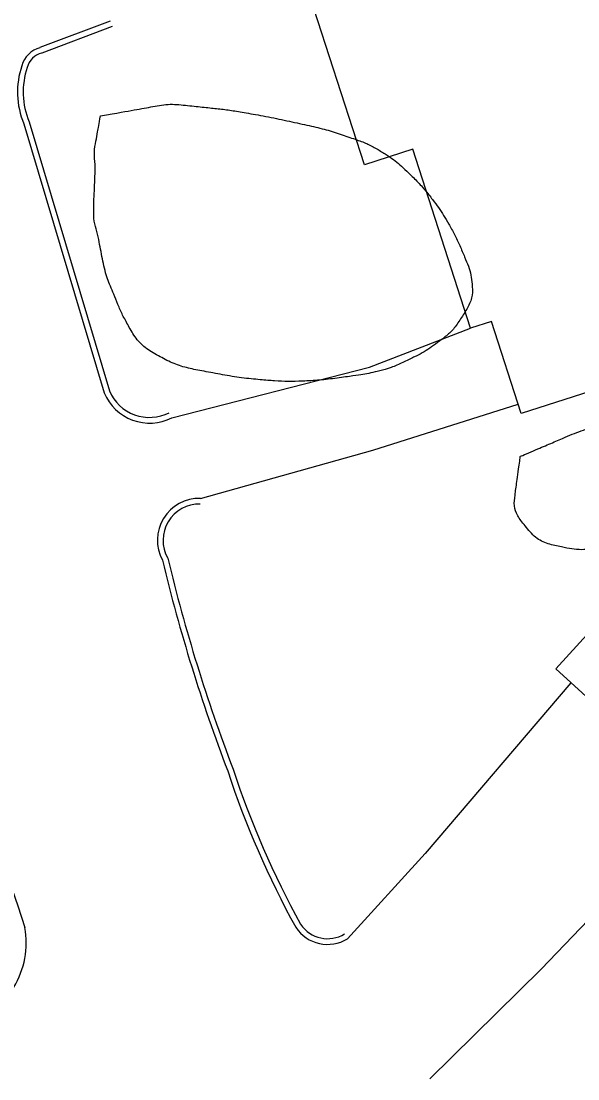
# Model space of a CAD drawing. Extents: x 2145380 to 2157287, y 139568 to 149130.
# Drawn here: x 2149931.3 to 2149990, y 144013.9 to 144125.5 of the extents above; entities that cross this region are included whole.
import ezdxf

# ---------------------------------------------------------------- set-up
doc = ezdxf.new("R2010")
doc.units = 0
for name, color, linetype in [('TOPO_Asphalt', 7, 'Continuous'), ('TOPO_Building', 7, 'Continuous'), ('TOPO_Curb Back', 7, 'Continuous'), ('TOPO_Tree Line', 7, 'Continuous')]:
    doc.layers.add(name, color=color, linetype=linetype)

msp = doc.modelspace()

# ---------------------------------------------------------------- linework, layer by layer
at = {"layer": 'TOPO_Asphalt'}
for points in [[(2149947.21, 144083.62), (2149968.07, 144088.95), (2149978.7, 144093.06)], [(2149950.23, 144075.1), (2149968.42, 144080.2), (2149983.73, 144085.06)], [(2149989.31, 144055.66), (2149973.93, 144037.64), (2149965.75, 144028.65)], [(2149974.43, 144013.86), (2149986.18, 144025.43), (2149994.46, 144034.1), (2150003.15, 144042.99)]]:
    msp.add_lwpolyline(points, dxfattribs=at)
at = {"layer": 'TOPO_Building'}
for points in [[(2149962.22, 144154.2), (2149987.53, 144162.33), (2149993.45, 144143.9), (2149998.8, 144145.62), (2149999.38, 144143.82), (2150001.8, 144144.6), (2150007.52, 144126.79), (2150000.17, 144124.43), (2150007.27, 144102.32), (2150005.59, 144101.78), (2150008.73, 144091.99), (2149984.06, 144084.06), (2149980.93, 144093.77), (2149978.7, 144093.06), (2149972.63, 144111.95), (2149967.52, 144110.3), (2149961.4, 144129.33), (2149966.01, 144130.81), (2149965.63, 144132), (2149951.81, 144127.55), (2149945.51, 144147.15), (2149962.71, 144152.68)], [(2150050.29, 144035.83), (2150005.5, 144076.65), (2149987.71, 144057.12), (2150003.18, 144043.02), (2150001.15, 144040.8), (2150002.48, 144039.58), (2150000.01, 144036.88), (2150014.03, 144024.1), (2150016.59, 144026.91), (2150030.56, 144014.18)]]:
    msp.add_lwpolyline(points, close=True, dxfattribs=at)
at = {"layer": 'TOPO_Curb Back'}
for points in [[(2149940.73, 144125.47), (2149933.31, 144122.68)], [(2149940.94, 144124.91), (2149933.49, 144122.11)], [(2149931.6, 144114.64), (2149940.09, 144086.24)], [(2149932.17, 144114.84), (2149940.66, 144086.45)], [(2149925.63, 144047.45), (2149930.96, 144032.12), (2149931.71, 144029.82)]]:
    msp.add_lwpolyline(points, dxfattribs=at)
for centre, radius, start, end in [((2149934.01, 144120.06), 2.71, 105.1147, 165.1111), ((2149934.01, 144120.06), 2.11, 104.3811, 165.6101), ((2149939.69, 144117.98), 8.75, 161.4376, 202.4119), ((2149939.69, 144117.98), 8.15, 161.2963, 202.6205), ((2149944.86, 144088.23), 5.17, 202.5854, 297.0116), ((2149944.86, 144088.23), 4.57, 202.9637, 297.0116), ((2149950.11, 144070.69), 4.42, 88.5352, 208.4733), ((2149950.11, 144070.69), 3.82, 88.5352, 209.6198), ((2150119.07, 144109.91), 177.71, 193.4478, 200.956), ((2150119.07, 144109.91), 177.11, 193.4213, 200.9608), ((2150044.55, 144076.29), 95.61, 198.119, 208.8397), ((2150044.55, 144076.29), 96.21, 198.1279, 208.8549), ((2149922.79, 144028.21), 9.07, 328.87, 10.2656), ((2149963.65, 144032.08), 4.03, 213.531, 301.4837), ((2149963.65, 144032.08), 3.43, 213.9242, 301.4837)]:
    msp.add_arc(centre, radius, start, end, dxfattribs=at)
at = {"layer": 'TOPO_Tree Line'}
for points in [[(2149939.69, 144115.47), (2149939.54, 144114.6), (2149939.38, 144113.74), (2149939.22, 144112.88), (2149938.99, 144111.63), (2149939.15, 144110.34), (2149939.11, 144109.08), (2149939.07, 144107.88), (2149938.99, 144106.69), (2149938.98, 144105.5), (2149938.98, 144104.37), (2149939.34, 144103.27), (2149939.56, 144102.16), (2149939.75, 144101.15), (2149939.93, 144100.14), (2149940.18, 144099.13), (2149940.39, 144098.29), (2149940.75, 144097.51), (2149941.07, 144096.71), (2149941.52, 144095.56), (2149942.01, 144094.46), (2149942.62, 144093.37), (2149943.39, 144091.97), (2149944.53, 144090.84), (2149945.97, 144090.07), (2149947.44, 144089.28), (2149948.95, 144088.84), (2149950.54, 144088.54), (2149952.56, 144088.16), (2149954.57, 144087.81), (2149956.62, 144087.63), (2149958.06, 144087.51), (2149959.51, 144087.42), (2149960.95, 144087.48), (2149962.8, 144087.57), (2149964.64, 144087.8), (2149966.48, 144088.06), (2149967.36, 144088.18), (2149968.21, 144088.34), (2149969.07, 144088.56), (2149970.36, 144088.89), (2149971.57, 144089.43), (2149972.78, 144090.03), (2149973.64, 144090.45), (2149974.42, 144090.96), (2149975.2, 144091.53), (2149976.21, 144092.28), (2149977.02, 144093.03), (2149977.77, 144094.2), (2149978.52, 144095.37), (2149979, 144096.56), (2149978.88, 144097.75), (2149978.79, 144098.68), (2149978.51, 144099.62), (2149978.12, 144100.54), (2149977.58, 144101.81), (2149977.06, 144102.95), (2149976.39, 144104.11), (2149975.89, 144104.98), (2149975.36, 144105.8), (2149974.75, 144106.6), (2149973.89, 144107.72), (2149972.95, 144108.72), (2149971.93, 144109.7), (2149971.28, 144110.32), (2149970.61, 144110.87), (2149969.86, 144111.36), (2149968.84, 144112.02), (2149967.78, 144112.58), (2149966.64, 144112.98), (2149964.96, 144113.58), (2149963.28, 144114.09), (2149961.54, 144114.49), (2149959.34, 144114.98), (2149957.14, 144115.43), (2149954.92, 144115.82), (2149953.52, 144116.06), (2149952.11, 144116.24), (2149950.7, 144116.38), (2149948.89, 144116.57), (2149947.03, 144116.79), (2149945.24, 144116.46), (2149943.39, 144116.13), (2149941.54, 144115.8), (2149939.69, 144115.47)], [(2149983.97, 144079.54), (2149983.78, 144078.16), (2149983.59, 144076.79), (2149983.41, 144075.41), (2149983.26, 144074.32), (2149983.62, 144073.28), (2149984.43, 144072.27), (2149985.56, 144070.88), (2149986.87, 144070.28), (2149988.39, 144069.97), (2149989.4, 144069.77), (2149990.42, 144069.66), (2149991.42, 144069.77), (2149993.14, 144069.94), (2149994.86, 144070.13), (2149996.57, 144070.45), (2149998.63, 144070.83), (2150000.66, 144071.23), (2150002.67, 144071.8), (2150004.39, 144072.29), (2150006.02, 144072.95), (2150007.66, 144073.65), (2150008.69, 144074.08), (2150009.64, 144074.6), (2150010.61, 144075.16), (2150012.06, 144075.98), (2150013.26, 144076.75), (2150014.44, 144078.26), (2150015.66, 144079.82), (2150016.2, 144081.41), (2150016.28, 144082.98), (2150016.35, 144084.28), (2150015.93, 144085.6), (2150014.83, 144086.89), (2150014.13, 144087.72), (2150013.39, 144088.07), (2150012.52, 144088.19), (2150011.2, 144088.38), (2150009.81, 144088.37), (2150008.54, 144088), (2150007.32, 144087.65), (2150006.1, 144087.3), (2150004.9, 144086.9), (2150003.14, 144086.3), (2150001.37, 144085.7), (2149999.61, 144085.11), (2149997.9, 144084.53), (2149996.18, 144083.96), (2149994.46, 144083.38), (2149993.45, 144083.05), (2149992.37, 144082.92), (2149991.36, 144082.57), (2149990.39, 144082.25), (2149989.44, 144081.88), (2149988.5, 144081.48), (2149986.99, 144080.83), (2149985.48, 144080.19), (2149983.97, 144079.54), (2149983.97, 144079.54)]]:
    msp.add_open_spline(points, degree=3, dxfattribs=at)

doc.saveas('drawing.dxf')
